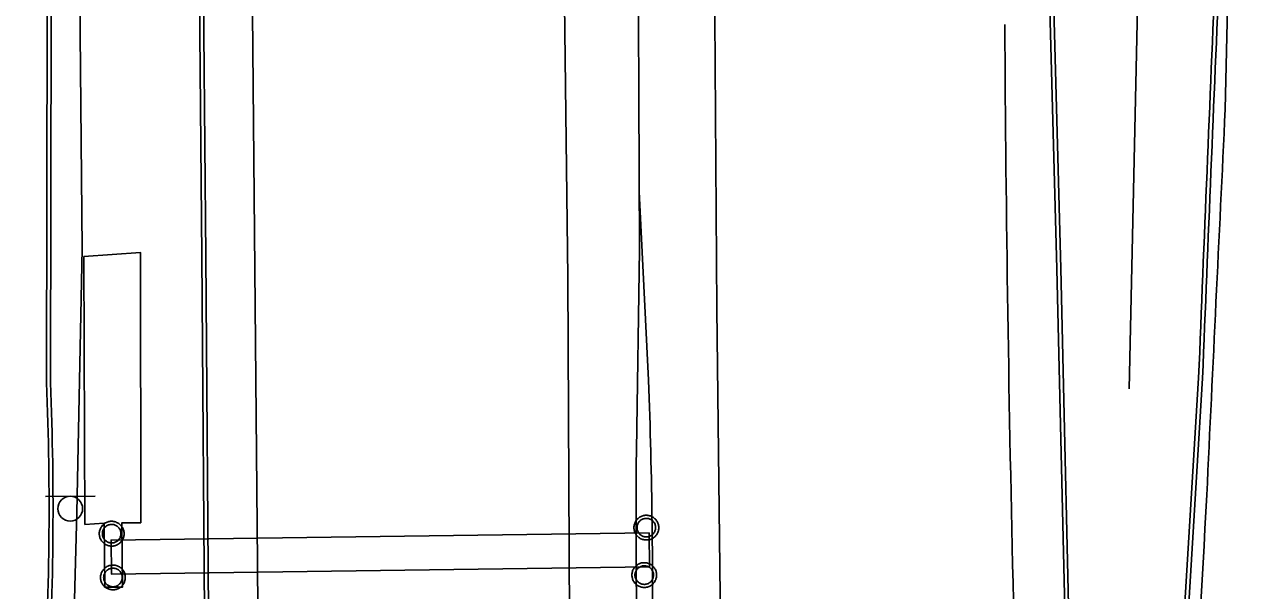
# Model space of a CAD drawing. Extents: x 2145380 to 2156929, y 139568 to 149130.
# Drawn here: x 2150745.5 to 2150929.8, y 141353.6 to 141439.1 of the extents above; entities that cross this region are included whole.
import ezdxf

# ---------------------------------------------------------------- set-up
doc = ezdxf.new("R2010")
doc.units = 0
for name, color, linetype in [('TOPO_Asphalt', 7, 'Continuous'), ('TOPO_Concrete', 7, 'Continuous'), ('TOPO_Curb Back', 7, 'Continuous'), ('TOPO_Fence', 7, 'Continuous'), ('TOPO_Power Pole', 7, 'Continuous'), ('TOPO_Sign', 7, 'Continuous'), ('TOPO_Wall Freestanding', 7, 'Continuous')]:
    doc.layers.add(name, color=color, linetype=linetype)

msp = doc.modelspace()

# ---------------------------------------------------------------- linework, layer by layer
at = {"layer": 'TOPO_Asphalt'}
for points in [[(2150888.62, 142934.23), (2150890.45, 142886.63), (2150894.91, 142790.51), (2150899.57, 142687.29), (2150904.64, 142584.59), (2150909.35, 142482.88), (2150914.05, 142382.77), (2150918.73, 142287.86), (2150924.07, 142171.93), (2150926.23, 142094.15), (2150926.54, 142070.28), (2150928.34, 141986.61), (2150928.53, 141950.21), (2150928.9, 141903.91), (2150929.51, 141842.6), (2150929.74, 141766.67), (2150929.51, 141746.86), (2150929.79, 141685.37), (2150928.94, 141612.52), (2150928.37, 141556.13), (2150927.81, 141468), (2150926.86, 141426.26)], [(2150821.74, 142022.81), (2150822.6, 141924.11), (2150823.4, 141840.3), (2150824.46, 141743.43), (2150824.43, 141718.01), (2150825.36, 141619.27), (2150826.28, 141508.38), (2150827.55, 141400.88), (2150828.09, 141297.65), (2150829.48, 141180.83), (2150830.52, 141066.62), (2150831.25, 140944.43), (2150832.35, 140818.34), (2150832.8, 140757.25), (2150833.69, 140685.2), (2150834.1, 140611.06), (2150834.93, 140533.54), (2150835.64, 140459.77), (2150835.84, 140413.05), (2150836.06, 140385.7)], [(2150754.12, 140985.36), (2150761.18, 141045.16), (2150767.3, 141118.3), (2150773.72, 141195.47), (2150779.3, 141269.82), (2150781.13, 141293.61), (2150780.7, 141357.79), (2150779.84, 141451.99), (2150779.07, 141536.53), (2150778.24, 141620.87), (2150777.64, 141705.29), (2150777.09, 141748.87), (2150776.58, 141820.16), (2150776.24, 141838.85)], [(2150855.79, 140780.8), (2150855.13, 140862.42), (2150854.34, 140956.93), (2150853.48, 141064.08), (2150852.29, 141167.65), (2150851.31, 141287.82), (2150850.08, 141396.15), (2150849.15, 141528.47), (2150847.99, 141638.54), (2150847.39, 141719.39)]]:
    msp.add_lwpolyline(points, dxfattribs=at)
for centre, radius, start, end in [((2155671.15, 141467.64), 4777.67, 180.34247, 182.43076), ((2230353.31, 137593.92), 79518.85, 177.2376103, 177.2796001), ((2149120.45, 141458.26), 1805.87, 354.52249, 357.13671)]:
    msp.add_arc(centre, radius, start, end, dxfattribs=at)
at = {"layer": 'TOPO_Concrete'}
msp.add_lwpolyline([(2150754.48, 141404.03), (2150763.01, 141404.65), (2150763.06, 141363.82), (2150760.18, 141363.81), (2150760.32, 141354.11), (2150757.64, 141354.08), (2150757.54, 141363.74), (2150754.62, 141363.57)], dxfattribs=at)
at = {"layer": 'TOPO_Curb Back'}
for points in [[(2150753.26, 140989.74), (2150751.22, 141016.02), (2150756.58, 141063.34), (2150763.5, 141134.07), (2150767.16, 141185.1), (2150769.58, 141229.72), (2150771.67, 141285.49), (2150772.73, 141343.53), (2150772.31, 141404.13), (2150771.67, 141471.4), (2150771.58, 141538.08), (2150770.95, 141603.47), (2150770.74, 141675.9), (2150770.02, 141722.4)], [(2150753.86, 140989.81), (2150751.82, 141016), (2150757.18, 141063.27), (2150764.1, 141134.02), (2150767.75, 141185.06), (2150770.18, 141229.69), (2150772.27, 141285.47), (2150773.33, 141343.52), (2150772.91, 141404.13), (2150772.27, 141471.41), (2150772.18, 141538.09), (2150771.55, 141603.47), (2150771.34, 141675.91), (2150770.62, 141722.41)], [(2150905.69, 141198.07), (2150905.23, 141226.6), (2150904.39, 141270.63), (2150903.02, 141333.66), (2150901.41, 141402.18), (2150899.91, 141458.27), (2150898.58, 141527.23), (2150896.91, 141596.84), (2150895.8, 141673.08), (2150895.45, 141719.9)], [(2150906.29, 141198.14), (2150905.83, 141226.61), (2150904.99, 141270.64), (2150903.61, 141333.67), (2150902.01, 141402.2), (2150900.51, 141458.29), (2150899.18, 141527.24), (2150897.51, 141596.85), (2150896.4, 141673.09), (2150896.05, 141719.91)], [(2150745.49, 141717), (2150746.46, 141675.95), (2150747.09, 141622), (2150747.52, 141558.34), (2150748.12, 141501.05), (2150748.91, 141441.03), (2150748.82, 141384.99)], [(2150746.09, 141717.02), (2150747.06, 141675.96), (2150747.69, 141622.01), (2150748.12, 141558.34), (2150748.72, 141501.06), (2150749.51, 141441.03), (2150749.42, 141385.01)], [(2150922.84, 141385.71), (2150920, 141339.22), (2150916.91, 141297.97), (2150912.79, 141247.32), (2150908.69, 141198.02)], [(2150923.44, 141385.68), (2150920.6, 141339.18), (2150917.51, 141297.93), (2150913.39, 141247.27), (2150909.28, 141197.9)]]:
    msp.add_lwpolyline(points, dxfattribs=at)
for centre, radius, start, end in [((2175830.84, 140389.26), 24927.92, 177.565613, 177.709103), ((2175764.23, 140391.97), 24860.66, 177.565313, 177.709214), ((2150279.9, 141365.83), 469.31, 356.4158, 2.3408), ((2150279.93, 141365.83), 469.88, 356.4181, 2.3395)]:
    msp.add_arc(centre, radius, start, end, dxfattribs=at)
at = {"layer": 'TOPO_Fence'}
for points in [[(2150912.37, 141384.04), (2150915.34, 141519.97), (2150918.57, 141680.33), (2150920.24, 141722.02)], [(2150750.69, 141700.48), (2150751.7, 141640.19), (2150753.22, 141549.28), (2150753.51, 141481.05), (2150754.2, 141405.21), (2150753.39, 141365.36), (2150751.72, 141303.5), (2150750, 141232.59), (2150748.01, 141163.06)]]:
    msp.add_lwpolyline(points, dxfattribs=at)
at = {"layer": 'TOPO_Power Pole'}
for points in [[(2150837.55, 141363.09), (2150837.56, 141363.22), (2150837.57, 141363.35), (2150837.59, 141363.47), (2150837.63, 141363.6), (2150837.67, 141363.73), (2150837.72, 141363.85), (2150837.78, 141363.97), (2150837.84, 141364.09), (2150837.93, 141364.2), (2150838, 141364.3), (2150838.09, 141364.4), (2150838.19, 141364.49), (2150838.29, 141364.57), (2150838.4, 141364.65), (2150838.52, 141364.72), (2150838.64, 141364.78), (2150838.75, 141364.83), (2150838.88, 141364.87), (2150839.01, 141364.91), (2150839.14, 141364.93), (2150839.27, 141364.95), (2150839.4, 141364.95), (2150839.53, 141364.95), (2150839.66, 141364.94), (2150839.79, 141364.92), (2150839.92, 141364.89), (2150840.05, 141364.85), (2150840.17, 141364.8), (2150840.29, 141364.75), (2150840.41, 141364.68), (2150840.52, 141364.61), (2150840.62, 141364.53), (2150840.72, 141364.44), (2150840.81, 141364.35), (2150840.9, 141364.24), (2150840.97, 141364.13), (2150841.04, 141364.02), (2150841.11, 141363.91), (2150841.16, 141363.78), (2150841.21, 141363.66), (2150841.24, 141363.53), (2150841.27, 141363.4), (2150841.29, 141363.27), (2150841.29, 141363.14), (2150841.29, 141363.01), (2150841.29, 141362.88), (2150841.26, 141362.75), (2150841.24, 141362.62), (2150841.2, 141362.49), (2150841.15, 141362.37), (2150841.09, 141362.25), (2150841.04, 141362.13), (2150840.96, 141362.02), (2150840.88, 141361.91), (2150840.79, 141361.81), (2150840.7, 141361.72), (2150840.6, 141361.64), (2150840.49, 141361.55), (2150840.39, 141361.48), (2150840.27, 141361.42), (2150840.15, 141361.36), (2150840.03, 141361.31), (2150839.89, 141361.28), (2150839.77, 141361.25), (2150839.64, 141361.23), (2150839.51, 141361.22), (2150839.38, 141361.22), (2150839.25, 141361.23), (2150839.12, 141361.24), (2150838.99, 141361.27), (2150838.86, 141361.3), (2150838.74, 141361.35), (2150838.61, 141361.4), (2150838.49, 141361.47), (2150838.39, 141361.53), (2150838.28, 141361.61), (2150838.17, 141361.7), (2150838.08, 141361.79), (2150837.99, 141361.89), (2150837.91, 141362), (2150837.84, 141362.1), (2150837.77, 141362.21), (2150837.71, 141362.34), (2150837.66, 141362.46), (2150837.62, 141362.59), (2150837.59, 141362.71), (2150837.57, 141362.85), (2150837.56, 141362.98), (2150837.55, 141363.09)], [(2150756.79, 141362.17), (2150756.8, 141362.3), (2150756.81, 141362.43), (2150756.83, 141362.56), (2150756.87, 141362.69), (2150756.91, 141362.82), (2150756.96, 141362.94), (2150757.02, 141363.06), (2150757.08, 141363.18), (2150757.17, 141363.28), (2150757.24, 141363.39), (2150757.33, 141363.48), (2150757.43, 141363.58), (2150757.53, 141363.66), (2150757.64, 141363.74), (2150757.76, 141363.81), (2150757.88, 141363.86), (2150757.99, 141363.92), (2150758.12, 141363.96), (2150758.25, 141364), (2150758.38, 141364.02), (2150758.51, 141364.04), (2150758.64, 141364.04), (2150758.77, 141364.04), (2150758.9, 141364.03), (2150759.03, 141364.01), (2150759.16, 141363.98), (2150759.29, 141363.94), (2150759.41, 141363.88), (2150759.53, 141363.83), (2150759.65, 141363.77), (2150759.76, 141363.7), (2150759.86, 141363.62), (2150759.96, 141363.53), (2150760.05, 141363.43), (2150760.14, 141363.33), (2150760.21, 141363.22), (2150760.28, 141363.11), (2150760.35, 141362.99), (2150760.4, 141362.87), (2150760.45, 141362.74), (2150760.48, 141362.62), (2150760.51, 141362.49), (2150760.53, 141362.36), (2150760.53, 141362.22), (2150760.53, 141362.1), (2150760.53, 141361.97), (2150760.5, 141361.83), (2150760.48, 141361.7), (2150760.44, 141361.58), (2150760.39, 141361.45), (2150760.33, 141361.34), (2150760.28, 141361.22), (2150760.2, 141361.11), (2150760.12, 141361), (2150760.03, 141360.9), (2150759.94, 141360.8), (2150759.84, 141360.72), (2150759.73, 141360.64), (2150759.63, 141360.57), (2150759.51, 141360.5), (2150759.39, 141360.45), (2150759.27, 141360.4), (2150759.13, 141360.36), (2150759.01, 141360.33), (2150758.88, 141360.31), (2150758.75, 141360.3), (2150758.62, 141360.3), (2150758.49, 141360.31), (2150758.36, 141360.33), (2150758.23, 141360.36), (2150758.1, 141360.39), (2150757.98, 141360.44), (2150757.85, 141360.49), (2150757.73, 141360.55), (2150757.63, 141360.62), (2150757.52, 141360.7), (2150757.41, 141360.78), (2150757.32, 141360.88), (2150757.23, 141360.97), (2150757.15, 141361.08), (2150757.08, 141361.19), (2150757.01, 141361.3), (2150756.95, 141361.43), (2150756.9, 141361.55), (2150756.86, 141361.68), (2150756.83, 141361.8), (2150756.81, 141361.93), (2150756.8, 141362.06), (2150756.79, 141362.17)], [(2150757.26, 141362.17), (2150757.27, 141362.28), (2150757.28, 141362.4), (2150757.3, 141362.51), (2150757.34, 141362.62), (2150757.38, 141362.73), (2150757.43, 141362.83), (2150757.49, 141362.93), (2150757.55, 141363.02), (2150757.63, 141363.11), (2150757.71, 141363.19), (2150757.79, 141363.27), (2150757.89, 141363.34), (2150757.98, 141363.39), (2150758.09, 141363.45), (2150758.19, 141363.49), (2150758.3, 141363.53), (2150758.42, 141363.55), (2150758.53, 141363.57), (2150758.64, 141363.57), (2150758.75, 141363.57), (2150758.86, 141363.56), (2150758.98, 141363.54), (2150759.09, 141363.51), (2150759.19, 141363.47), (2150759.3, 141363.43), (2150759.4, 141363.37), (2150759.49, 141363.3), (2150759.59, 141363.23), (2150759.67, 141363.15), (2150759.74, 141363.07), (2150759.82, 141362.97), (2150759.88, 141362.88), (2150759.93, 141362.77), (2150759.98, 141362.67), (2150760.01, 141362.56), (2150760.04, 141362.45), (2150760.06, 141362.33), (2150760.07, 141362.22), (2150760.07, 141362.11), (2150760.06, 141362), (2150760.03, 141361.89), (2150760.01, 141361.78), (2150759.97, 141361.67), (2150759.93, 141361.56), (2150759.88, 141361.46), (2150759.81, 141361.37), (2150759.74, 141361.27), (2150759.66, 141361.19), (2150759.58, 141361.11), (2150759.49, 141361.04), (2150759.39, 141360.98), (2150759.3, 141360.92), (2150759.18, 141360.87), (2150759.08, 141360.83), (2150758.97, 141360.8), (2150758.86, 141360.78), (2150758.74, 141360.77), (2150758.64, 141360.77), (2150758.52, 141360.78), (2150758.41, 141360.79), (2150758.29, 141360.82), (2150758.18, 141360.85), (2150758.08, 141360.9), (2150757.98, 141360.95), (2150757.88, 141361.02), (2150757.79, 141361.08), (2150757.7, 141361.15), (2150757.62, 141361.24), (2150757.54, 141361.33), (2150757.48, 141361.43), (2150757.43, 141361.52), (2150757.38, 141361.62), (2150757.33, 141361.73), (2150757.3, 141361.84), (2150757.28, 141361.95), (2150757.27, 141362.07), (2150757.26, 141362.17)], [(2150838.02, 141363.09), (2150838.03, 141363.2), (2150838.04, 141363.31), (2150838.06, 141363.42), (2150838.1, 141363.53), (2150838.14, 141363.64), (2150838.19, 141363.75), (2150838.25, 141363.84), (2150838.31, 141363.94), (2150838.39, 141364.02), (2150838.47, 141364.1), (2150838.55, 141364.19), (2150838.65, 141364.25), (2150838.74, 141364.31), (2150838.85, 141364.36), (2150838.95, 141364.4), (2150839.06, 141364.44), (2150839.18, 141364.46), (2150839.29, 141364.49), (2150839.4, 141364.49), (2150839.51, 141364.49), (2150839.62, 141364.48), (2150839.74, 141364.45), (2150839.85, 141364.42), (2150839.95, 141364.38), (2150840.06, 141364.34), (2150840.16, 141364.28), (2150840.25, 141364.21), (2150840.35, 141364.14), (2150840.43, 141364.07), (2150840.5, 141363.98), (2150840.58, 141363.88), (2150840.64, 141363.79), (2150840.69, 141363.69), (2150840.74, 141363.58), (2150840.77, 141363.47), (2150840.8, 141363.36), (2150840.82, 141363.25), (2150840.83, 141363.14), (2150840.83, 141363.03), (2150840.82, 141362.92), (2150840.79, 141362.8), (2150840.77, 141362.69), (2150840.73, 141362.58), (2150840.69, 141362.48), (2150840.64, 141362.38), (2150840.57, 141362.28), (2150840.5, 141362.19), (2150840.42, 141362.1), (2150840.34, 141362.02), (2150840.25, 141361.95), (2150840.15, 141361.89), (2150840.06, 141361.83), (2150839.94, 141361.78), (2150839.84, 141361.75), (2150839.73, 141361.72), (2150839.62, 141361.7), (2150839.5, 141361.69), (2150839.4, 141361.69), (2150839.28, 141361.7), (2150839.17, 141361.71), (2150839.05, 141361.73), (2150838.94, 141361.77), (2150838.84, 141361.81), (2150838.74, 141361.86), (2150838.64, 141361.93), (2150838.55, 141362), (2150838.46, 141362.07), (2150838.38, 141362.15), (2150838.3, 141362.24), (2150838.24, 141362.34), (2150838.19, 141362.43), (2150838.14, 141362.54), (2150838.09, 141362.65), (2150838.06, 141362.76), (2150838.04, 141362.87), (2150838.03, 141362.98), (2150838.02, 141363.09)], [(2150756.98, 141355.56), (2150756.99, 141355.7), (2150757, 141355.83), (2150757.03, 141355.95), (2150757.06, 141356.08), (2150757.1, 141356.21), (2150757.15, 141356.33), (2150757.21, 141356.45), (2150757.28, 141356.57), (2150757.36, 141356.68), (2150757.44, 141356.78), (2150757.52, 141356.88), (2150757.62, 141356.97), (2150757.72, 141357.05), (2150757.83, 141357.13), (2150757.95, 141357.2), (2150758.07, 141357.26), (2150758.18, 141357.31), (2150758.31, 141357.35), (2150758.44, 141357.39), (2150758.57, 141357.41), (2150758.7, 141357.43), (2150758.84, 141357.43), (2150758.96, 141357.43), (2150759.09, 141357.42), (2150759.22, 141357.4), (2150759.35, 141357.37), (2150759.48, 141357.33), (2150759.6, 141357.28), (2150759.72, 141357.23), (2150759.84, 141357.16), (2150759.95, 141357.09), (2150760.05, 141357.01), (2150760.15, 141356.92), (2150760.24, 141356.82), (2150760.33, 141356.72), (2150760.4, 141356.61), (2150760.48, 141356.5), (2150760.54, 141356.39), (2150760.59, 141356.26), (2150760.64, 141356.14), (2150760.67, 141356.01), (2150760.7, 141355.88), (2150760.72, 141355.75), (2150760.73, 141355.61), (2150760.73, 141355.49), (2150760.72, 141355.36), (2150760.7, 141355.23), (2150760.67, 141355.1), (2150760.63, 141354.97), (2150760.59, 141354.85), (2150760.53, 141354.73), (2150760.47, 141354.61), (2150760.4, 141354.5), (2150760.31, 141354.39), (2150760.23, 141354.29), (2150760.13, 141354.2), (2150760.04, 141354.11), (2150759.93, 141354.03), (2150759.82, 141353.96), (2150759.7, 141353.9), (2150759.58, 141353.84), (2150759.46, 141353.79), (2150759.33, 141353.76), (2150759.2, 141353.73), (2150759.07, 141353.71), (2150758.94, 141353.7), (2150758.81, 141353.7), (2150758.68, 141353.71), (2150758.55, 141353.72), (2150758.42, 141353.75), (2150758.3, 141353.78), (2150758.17, 141353.83), (2150758.05, 141353.88), (2150757.93, 141353.95), (2150757.82, 141354.01), (2150757.71, 141354.09), (2150757.6, 141354.17), (2150757.51, 141354.27), (2150757.42, 141354.36), (2150757.34, 141354.47), (2150757.27, 141354.58), (2150757.2, 141354.69), (2150757.15, 141354.82), (2150757.09, 141354.94), (2150757.05, 141355.07), (2150757.03, 141355.19), (2150757, 141355.32), (2150756.99, 141355.46), (2150756.98, 141355.56)], [(2150837.24, 141355.92), (2150837.24, 141356.05), (2150837.26, 141356.19), (2150837.28, 141356.31), (2150837.32, 141356.44), (2150837.35, 141356.57), (2150837.4, 141356.69), (2150837.46, 141356.81), (2150837.53, 141356.93), (2150837.61, 141357.04), (2150837.69, 141357.14), (2150837.78, 141357.24), (2150837.87, 141357.33), (2150837.98, 141357.41), (2150838.09, 141357.49), (2150838.2, 141357.56), (2150838.32, 141357.61), (2150838.44, 141357.67), (2150838.56, 141357.71), (2150838.69, 141357.75), (2150838.83, 141357.77), (2150838.96, 141357.79), (2150839.09, 141357.79), (2150839.21, 141357.79), (2150839.35, 141357.78), (2150839.48, 141357.76), (2150839.6, 141357.73), (2150839.73, 141357.69), (2150839.85, 141357.64), (2150839.98, 141357.59), (2150840.09, 141357.52), (2150840.2, 141357.45), (2150840.3, 141357.37), (2150840.4, 141357.28), (2150840.5, 141357.18), (2150840.58, 141357.08), (2150840.66, 141356.97), (2150840.73, 141356.86), (2150840.8, 141356.74), (2150840.85, 141356.62), (2150840.89, 141356.49), (2150840.93, 141356.37), (2150840.96, 141356.24), (2150840.97, 141356.11), (2150840.98, 141355.97), (2150840.98, 141355.85), (2150840.97, 141355.72), (2150840.95, 141355.59), (2150840.92, 141355.45), (2150840.88, 141355.33), (2150840.84, 141355.2), (2150840.78, 141355.09), (2150840.72, 141354.97), (2150840.65, 141354.86), (2150840.57, 141354.75), (2150840.48, 141354.65), (2150840.39, 141354.55), (2150840.29, 141354.47), (2150840.18, 141354.39), (2150840.07, 141354.32), (2150839.95, 141354.25), (2150839.84, 141354.2), (2150839.71, 141354.15), (2150839.58, 141354.11), (2150839.45, 141354.09), (2150839.32, 141354.06), (2150839.19, 141354.05), (2150839.07, 141354.05), (2150838.94, 141354.06), (2150838.8, 141354.08), (2150838.67, 141354.11), (2150838.55, 141354.14), (2150838.42, 141354.19), (2150838.3, 141354.24), (2150838.18, 141354.3), (2150838.07, 141354.37), (2150837.96, 141354.45), (2150837.86, 141354.53), (2150837.76, 141354.63), (2150837.68, 141354.72), (2150837.6, 141354.83), (2150837.52, 141354.94), (2150837.45, 141355.05), (2150837.4, 141355.18), (2150837.35, 141355.3), (2150837.31, 141355.43), (2150837.28, 141355.55), (2150837.26, 141355.68), (2150837.24, 141355.81), (2150837.24, 141355.92)], [(2150837.7, 141355.92), (2150837.71, 141356.03), (2150837.73, 141356.15), (2150837.75, 141356.26), (2150837.79, 141356.37), (2150837.82, 141356.48), (2150837.87, 141356.58), (2150837.93, 141356.68), (2150838, 141356.77), (2150838.07, 141356.86), (2150838.15, 141356.94), (2150838.24, 141357.02), (2150838.34, 141357.09), (2150838.43, 141357.14), (2150838.53, 141357.2), (2150838.64, 141357.24), (2150838.75, 141357.28), (2150838.86, 141357.3), (2150838.97, 141357.32), (2150839.09, 141357.32), (2150839.2, 141357.32), (2150839.31, 141357.31), (2150839.43, 141357.29), (2150839.54, 141357.26), (2150839.64, 141357.22), (2150839.75, 141357.18), (2150839.84, 141357.12), (2150839.94, 141357.05), (2150840.03, 141356.98), (2150840.11, 141356.9), (2150840.19, 141356.82), (2150840.26, 141356.72), (2150840.32, 141356.63), (2150840.38, 141356.52), (2150840.42, 141356.42), (2150840.46, 141356.31), (2150840.49, 141356.2), (2150840.5, 141356.09), (2150840.51, 141355.97), (2150840.51, 141355.86), (2150840.5, 141355.75), (2150840.48, 141355.64), (2150840.46, 141355.53), (2150840.41, 141355.42), (2150840.37, 141355.31), (2150840.32, 141355.21), (2150840.25, 141355.12), (2150840.19, 141355.02), (2150840.11, 141354.94), (2150840.03, 141354.86), (2150839.93, 141354.79), (2150839.84, 141354.73), (2150839.74, 141354.67), (2150839.63, 141354.62), (2150839.53, 141354.58), (2150839.41, 141354.55), (2150839.3, 141354.53), (2150839.18, 141354.52), (2150839.08, 141354.52), (2150838.96, 141354.53), (2150838.85, 141354.54), (2150838.74, 141354.57), (2150838.63, 141354.6), (2150838.53, 141354.65), (2150838.42, 141354.7), (2150838.33, 141354.77), (2150838.23, 141354.83), (2150838.15, 141354.9), (2150838.06, 141354.99), (2150837.99, 141355.08), (2150837.92, 141355.18), (2150837.87, 141355.27), (2150837.82, 141355.37), (2150837.78, 141355.48), (2150837.75, 141355.59), (2150837.73, 141355.7), (2150837.71, 141355.82), (2150837.7, 141355.92)], [(2150757.45, 141355.56), (2150757.46, 141355.67), (2150757.47, 141355.79), (2150757.5, 141355.9), (2150757.53, 141356.01), (2150757.57, 141356.12), (2150757.62, 141356.22), (2150757.68, 141356.32), (2150757.75, 141356.41), (2150757.82, 141356.5), (2150757.9, 141356.58), (2150757.99, 141356.66), (2150758.08, 141356.73), (2150758.18, 141356.79), (2150758.28, 141356.84), (2150758.38, 141356.88), (2150758.49, 141356.92), (2150758.61, 141356.94), (2150758.72, 141356.96), (2150758.84, 141356.96), (2150758.95, 141356.96), (2150759.05, 141356.96), (2150759.17, 141356.93), (2150759.28, 141356.9), (2150759.39, 141356.86), (2150759.5, 141356.82), (2150759.59, 141356.76), (2150759.69, 141356.69), (2150759.78, 141356.62), (2150759.86, 141356.55), (2150759.94, 141356.46), (2150760.01, 141356.36), (2150760.07, 141356.27), (2150760.12, 141356.16), (2150760.17, 141356.06), (2150760.2, 141355.95), (2150760.24, 141355.84), (2150760.25, 141355.73), (2150760.26, 141355.61), (2150760.26, 141355.51), (2150760.25, 141355.4), (2150760.23, 141355.28), (2150760.2, 141355.17), (2150760.16, 141355.06), (2150760.12, 141354.96), (2150760.07, 141354.86), (2150760, 141354.76), (2150759.94, 141354.66), (2150759.85, 141354.58), (2150759.77, 141354.5), (2150759.68, 141354.43), (2150759.58, 141354.37), (2150759.49, 141354.31), (2150759.38, 141354.26), (2150759.28, 141354.22), (2150759.16, 141354.2), (2150759.05, 141354.17), (2150758.93, 141354.16), (2150758.83, 141354.16), (2150758.71, 141354.17), (2150758.6, 141354.19), (2150758.48, 141354.21), (2150758.37, 141354.25), (2150758.27, 141354.29), (2150758.17, 141354.34), (2150758.07, 141354.41), (2150757.98, 141354.47), (2150757.89, 141354.55), (2150757.81, 141354.63), (2150757.74, 141354.72), (2150757.67, 141354.82), (2150757.62, 141354.91), (2150757.57, 141355.01), (2150757.52, 141355.12), (2150757.5, 141355.24), (2150757.47, 141355.35), (2150757.46, 141355.46), (2150757.45, 141355.56)]]:
    msp.add_lwpolyline(points, dxfattribs=at)
at = {"layer": 'TOPO_Sign'}
for points in [[(2150748.66, 141367.81), (2150756.15, 141367.82)], [(2150752.41, 141367.81), (2150752.41, 141367.81)], [(2150750.54, 141365.95), (2150750.54, 141365.95)], [(2150754.28, 141365.95), (2150754.28, 141365.95)], [(2150752.41, 141364.08), (2150752.41, 141364.08)]]:
    msp.add_lwpolyline(points, dxfattribs=at)
msp.add_lwpolyline([(2150839.83, 141362.32), (2150758.58, 141361.21), (2150758.65, 141356.05), (2150839.9, 141357.16)], close=True, dxfattribs=at)
for start, end in [(90, 180), (360, 90), (180, 270), (270, 0)]:
    msp.add_arc((2150752.41, 141365.95), 1.87, start, end, dxfattribs=at)
at = {"layer": 'TOPO_Wall Freestanding'}
msp.add_line((2150754.48, 141404.04), (2150754.62, 141363.57), dxfattribs=at)
for points in [[(2150838.15, 141463.22), (2150838.4, 141405.1), (2150837.92, 141374.8)], [(2150838.36, 141413.86), (2150839.76, 141385.36)]]:
    msp.add_lwpolyline(points, dxfattribs=at)
for centre, radius, start, end in [((2149929.18, 141352.36), 911.18, 359.34855, 2.07572), ((2153053.38, 141363.51), 2215.49, 179.70789, 180.60656)]:
    msp.add_arc(centre, radius, start, end, dxfattribs=at)

doc.saveas('drawing.dxf')
